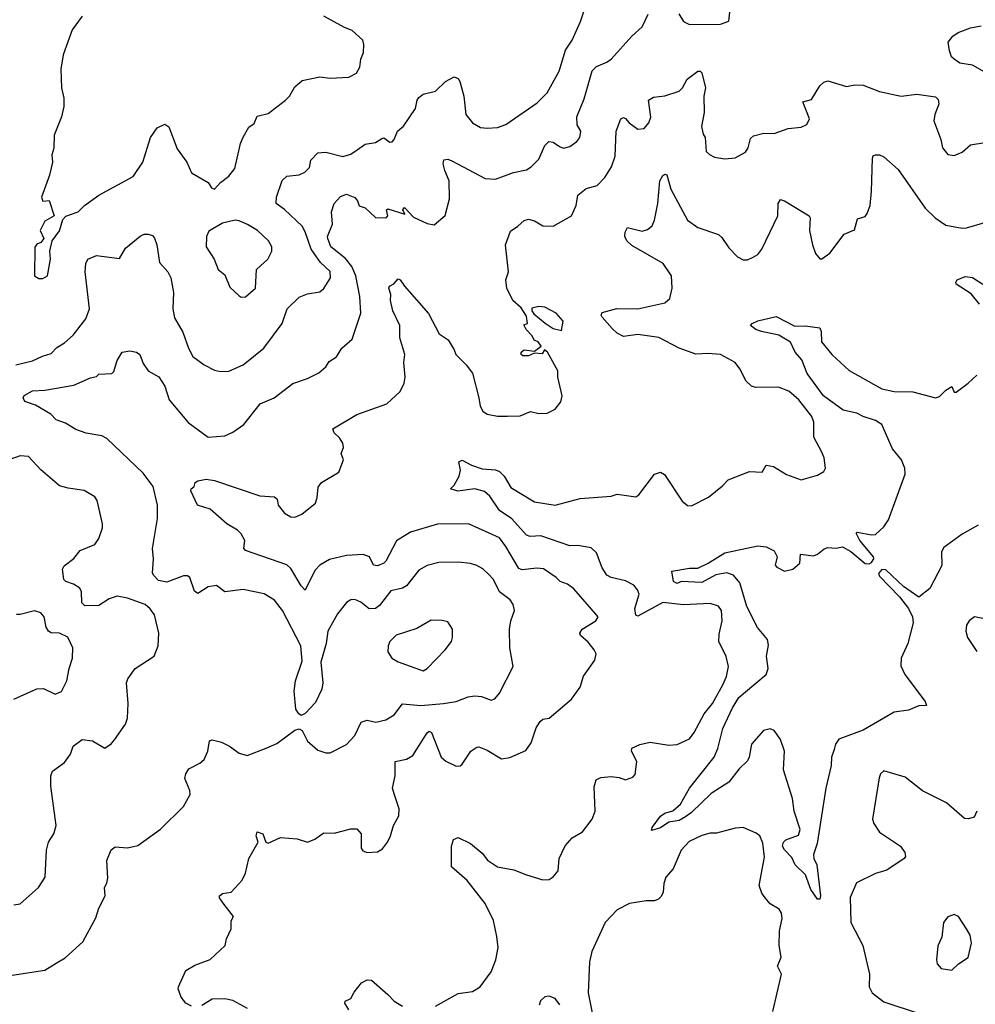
# Model space of a CAD drawing. Extents: x 2057697 to 2160550, y 827490 to 1016834.
# Tile 350 of 509: x 2087003 to 2091628, y 967120 to 971884. Entities that reach past the tile are written whole.
import ezdxf

# ---------------------------------------------------------------- set-up
doc = ezdxf.new("R2010")
doc.units = 0

msp = doc.modelspace()

# ---------------------------------------------------------------- linework, layer by layer
at = {"layer": '0CON20XD'}
for points in [[(2087975, 970181.9), (2088015, 970183.3), (2088084, 970215), (2088185, 970294.4), (2088273.3, 970415), (2088298.1, 970485), (2088355, 970541.9), (2088395, 970558.6), (2088455, 970567.1), (2088475, 970584.2), (2088507.7, 970635), (2088506.2, 970666.2), (2088458.7, 970708.7), (2088413.5, 970773.5), (2088385, 970857.5), (2088369.3, 970885), (2088285, 970966.2), (2088244.6, 970994.6), (2088245.6, 971025), (2088273.1, 971106.9), (2088295, 971126.9), (2088355, 971133.1), (2088383.4, 971146.6), (2088405, 971170), (2088412.5, 971205), (2088445, 971240), (2088485, 971243.2), (2088567.5, 971222.5), (2088605, 971233.5), (2088635.4, 971254.6), (2088675, 971282.9), (2088725, 971290.8), (2088755, 971310), (2088765, 971312), (2088795, 971291.2), (2088805, 971293.8), (2088816, 971305), (2088832, 971345), (2088860.3, 971369.7), (2088919.2, 971455), (2088925.8, 971495), (2088935, 971508), (2088955, 971524.2), (2089015, 971539.2), (2089062.9, 971585), (2089105, 971607.5), (2089125, 971599.2), (2089133.3, 971585), (2089151.8, 971515), (2089162.9, 971425), (2089195, 971386), (2089233.6, 971363.6), (2089265, 971359.4), (2089315, 971362.9), (2089355, 971378.1), (2089507.9, 971482.1), (2089555, 971530), (2089613.6, 971635), (2089645, 971737.5), (2089677.5, 971785), (2089717.1, 971875), (2089755.8, 971995)], [(2090192.4, 971912.4), (2090215, 971875.8), (2090245, 971860.6), (2090395, 971862.9), (2090435, 971876.7), (2090439.3, 971920.7)], [(2087305, 971901.2), (2087256, 971835), (2087212.5, 971715), (2087202, 971645), (2087205.7, 971555), (2087217.1, 971505), (2087215.6, 971464.4), (2087204.4, 971415), (2087170, 971325), (2087167.7, 971262.3), (2087158.8, 971231.2), (2087161.9, 971195), (2087147.6, 971132.4), (2087107.5, 971025), (2087115, 971006.7), (2087145, 971010), (2087170, 970935), (2087125, 970910), (2087102.5, 970865), (2087120, 970825), (2087105, 970806.7), (2087085, 970797.5), (2087076.4, 970783.6), (2087073.8, 970645), (2087095, 970632.5), (2087115, 970632.5)], [(2087115, 970632.5), (2087136.7, 970645), (2087151.2, 970725), (2087148.8, 970765), (2087160, 970815), (2087195, 970862.5), (2087211.7, 970918.3), (2087226.4, 970933.6), (2087285, 970954), (2087316.2, 970985), (2087385, 971035.8), (2087552, 971125), (2087599.2, 971195), (2087635.6, 971315), (2087668.3, 971361.7), (2087705, 971379.2), (2087725, 971366), (2087765, 971260), (2087811.9, 971195), (2087833.5, 971143.5), (2087915, 971096.7), (2087930.7, 971070.7), (2087945, 971063.8), (2087975, 971096.7), (2088015, 971127.5), (2088043.8, 971165), (2088071.4, 971285), (2088085, 971316.7), (2088111.2, 971365), (2088137.6, 971382.4), (2088152.2, 971417.8), (2088205, 971430), (2088290, 971495), (2088308.8, 971515), (2088335, 971560), (2088369.3, 971590.7), (2088455, 971608), (2088505, 971601.2), (2088595, 971606.7), (2088632.5, 971625), (2088648.8, 971655), (2088653.3, 971693.3), (2088666.2, 971725), (2088668.8, 971765), (2088663.3, 971785), (2088612.3, 971832.3), (2088575, 971846.2), (2088475, 971901.2)], [(2087818.1, 969935), (2087915, 969864.4), (2087995, 969871.4), (2088035, 969888), (2088088, 969925), (2088166, 970025), (2088234.6, 970055.4), (2088325, 970124.3), (2088395, 970147.5), (2088451.2, 970175), (2088483.8, 970205), (2088500.3, 970229.7), (2088536.6, 970253.4), (2088562, 970295), (2088612.1, 970337.9), (2088653.5, 970465), (2088649.7, 970545), (2088630, 970645), (2088610.6, 970690.6), (2088579.5, 970729.5), (2088508.1, 970785), (2088494.3, 970825), (2088492.9, 970835), (2088516, 970895), (2088511.1, 970955), (2088524.7, 970995.3), (2088555, 971029.1), (2088585, 971040), (2088625, 971024.2), (2088637.9, 971007.9), (2088645, 970983.3), (2088675, 970973.3), (2088725, 970927.5), (2088776.7, 970925), (2088783.8, 970935), (2088777.5, 970965), (2088785, 970970), (2088866.2, 970943.8), (2088857.5, 970965), (2088865, 970975.8), (2088908.8, 970928.8), (2088975, 970897.5), (2089008.6, 970891.4), (2089062.7, 970937.3), (2089082.4, 971017.6), (2089082.1, 971105), (2089060.4, 971155), (2089053, 971187), (2089055, 971206.2), (2089075, 971209.4), (2089095, 971202.2), (2089255, 971116.5), (2089305, 971112.2), (2089393.3, 971145), (2089455, 971158.5), (2089478.3, 971171.7), (2089515, 971209.2), (2089545, 971275.8), (2089563.8, 971295), (2089585, 971291.1), (2089615, 971270.6), (2089635, 971262.9), (2089665, 971270.6), (2089700, 971295), (2089714, 971315), (2089718, 971345), (2089700.6, 971375), (2089700, 971415), (2089735, 971501.2), (2089773.2, 971636.8), (2089795, 971658.5), (2089845, 971678.9), (2089867.1, 971695), (2089965, 971804.2), (2090015, 971850), (2090045, 971911.2)], [(2091675, 971631.2), (2091615, 971663.8), (2091554, 971674), (2091525, 971693.3), (2091513.3, 971705), (2091503.6, 971733.6), (2091497.5, 971775), (2091520, 971805), (2091545, 971823.3), (2091605, 971845.6), (2091656.7, 971855)], [(2088502.5, 969272.5), (2088455.8, 969245), (2088430.9, 969219.1), (2088385, 969123.3), (2088365, 969144.2), (2088315, 969228.9), (2088296.3, 969246.3), (2088095, 969316), (2088087.1, 969327.1), (2088092.9, 969365), (2088075, 969396.2), (2088056.7, 969415), (2088006, 969445), (2087925, 969516), (2087862.5, 969535), (2087831.2, 969605), (2087833.3, 969615), (2087847.5, 969625), (2087852.5, 969645), (2087865, 969652.5), (2087905, 969661.2), (2087945, 969654.2), (2088165, 969580.8), (2088235.8, 969575.8), (2088248.8, 969565), (2088254.5, 969534.5), (2088285, 969495.8), (2088315, 969478.6), (2088335, 969477.1), (2088368.9, 969491.1), (2088433.8, 969545), (2088443, 969573), (2088447.7, 969622.3), (2088463.3, 969645), (2088546.7, 969695), (2088570, 969755), (2088558.8, 969785), (2088570, 969815), (2088567.5, 969835), (2088551.1, 969861.1), (2088524.3, 969885), (2088518.8, 969905), (2088635, 969974.2), (2088780, 970025), (2088844, 970085), (2088864.3, 970125), (2088868.1, 970155), (2088861.8, 970225), (2088867.3, 970265), (2088842.5, 970345), (2088842.3, 970405), (2088809.1, 970475), (2088798.1, 970525), (2088799.2, 970555), (2088788.8, 970585), (2088792.5, 970595), (2088813.8, 970606.2), (2088835, 970630), (2088845, 970626.2), (2088865.8, 970595), (2088982.2, 970462.2), (2089033.1, 970365), (2089077.1, 970335), (2089105, 970287.5), (2089114, 970265), (2089163.3, 970215), (2089193.6, 970173.6), (2089225.8, 970055), (2089230.8, 970015), (2089245, 969990), (2089265, 969976.2), (2089315, 969965.8), (2089364.1, 969965.9), (2089425, 969968), (2089475, 969988.6), (2089515, 969978.8), (2089555, 969981.2), (2089595, 970000), (2089621.2, 970035), (2089628, 970065), (2089608, 970155), (2089607.5, 970185), (2089557.5, 970275), (2089542.5, 970287.5), (2089531.7, 970268.3), (2089495, 970270), (2089465, 970257.5), (2089438.3, 970258.3), (2089430, 970265), (2089430, 970275), (2089445, 970287.5), (2089495, 970280), (2089527.5, 970305), (2089512.5, 970325), (2089493.6, 970333.6), (2089483.8, 970355), (2089453.8, 970385), (2089442.5, 970407.5), (2089460, 970415), (2089455, 970450), (2089430, 970490), (2089390, 970525), (2089361.2, 970585), (2089356.2, 970625), (2089368, 970665), (2089353.8, 970795), (2089378.3, 970861.7), (2089414.3, 970885.7), (2089445, 970912.5), (2089465, 970918.6), (2089495, 970910.6), (2089535, 970886.9), (2089584.3, 970885.7), (2089674, 970935), (2089696.9, 970985), (2089704, 971035), (2089745, 971067.5), (2089798.1, 971081.9), (2089835, 971121.2), (2089867.4, 971172.6), (2089885.4, 971224.6), (2089889.7, 971345), (2089912, 971405), (2089925, 971411.2), (2089935, 971406.2), (2089952, 971385), (2089995, 971354.4), (2090025, 971357.5), (2090048.1, 971385), (2090057.2, 971412.8), (2090046.2, 971495), (2090070.3, 971509.7), (2090125, 971515.6), (2090195, 971539.4), (2090211.1, 971555), (2090233.5, 971596.5), (2090285, 971636), (2090295.9, 971635.9), (2090305, 971627.5), (2090321.4, 971555), (2090314.2, 971515), (2090315.7, 971435), (2090302.5, 971367.5), (2090311.1, 971331.1), (2090320, 971315), (2090326.1, 971246.1), (2090341.7, 971231.7), (2090365, 971220), (2090415, 971211.2), (2090465, 971216.2), (2090515, 971243.8), (2090529.2, 971265), (2090540, 971310), (2090555, 971322.5), (2090605, 971335.7), (2090655, 971334.4), (2090721.7, 971358.3), (2090785, 971364.2), (2090812.9, 971377.1), (2090825.6, 971405), (2090793.4, 971486.6), (2090835, 971498), (2090875.4, 971564.6), (2090895, 971581.9), (2090915, 971588.1), (2091005, 971561.9), (2091045, 971570), (2091085, 971568.1), (2091165, 971536.9), (2091270, 971515), (2091345, 971524), (2091435, 971511.2), (2091447.7, 971497.7), (2091451.2, 971475), (2091432, 971425), (2091428, 971395), (2091462, 971305), (2091468.8, 971265), (2091495, 971231.4), (2091525, 971227.5), (2091565, 971244), (2091605, 971278.8), (2091675, 971290)], [(2089015, 967110.9), (2089125, 967171.8), (2089195, 967181.8), (2089230.9, 967205), (2089285, 967277.5), (2089307.3, 967335), (2089318.4, 967395), (2089312.8, 967447.2), (2089295.4, 967525), (2089255, 967607.1), (2089169.2, 967719.2), (2089092, 967785), (2089092.5, 967885), (2089102.7, 967917.3), (2089125, 967926.2), (2089185, 967898.1), (2089241.4, 967851.4), (2089266.9, 967816.9), (2089315, 967785.6), (2089395, 967770.8), (2089455, 967745.8), (2089535, 967722.5), (2089565, 967724), (2089585, 967736.2), (2089608.8, 967765), (2089614.3, 967825.7), (2089642.7, 967887.3), (2089676.2, 967925), (2089726.7, 967955), (2089773.9, 968016.1), (2089787.5, 968055), (2089782.7, 968172.7), (2089793.3, 968206.7), (2089815, 968218), (2089865, 968222.5), (2089905, 968218), (2089935, 968206.2), (2089970.7, 968219.3), (2089981.7, 968231.7), (2089989.2, 968295), (2089964.2, 968345), (2089965, 968358.8), (2090005, 968377.1), (2090055, 968387.8), (2090145, 968373.5), (2090185, 968377.1), (2090245, 968404.3), (2090268.1, 968435), (2090315.3, 968524.7), (2090355.5, 968575), (2090405.5, 968665), (2090424.6, 968705.4), (2090433.8, 968755), (2090422.6, 968802.6), (2090386.9, 968875), (2090388.7, 968911.3), (2090403.3, 968975), (2090399.2, 969025), (2090385, 969045.8), (2090345, 969060), (2090215, 969052.2), (2090115, 969064.5), (2089995, 968997.5), (2089985, 969003.3), (2089980.6, 969035), (2090000.8, 969105), (2089993.8, 969125), (2089975, 969147.9), (2089935, 969169.3), (2089865, 969184.7), (2089845, 969197.1), (2089821.5, 969231.5), (2089795, 969304.3), (2089768.8, 969328.8), (2089705, 969340.3), (2089665, 969337.8), (2089525, 969387.5), (2089473.8, 969383.8), (2089455, 969390.4), (2089385, 969469.7), (2089325, 969509.6), (2089278.6, 969578.6), (2089251.9, 969601.9), (2089205, 969614.7), (2089122.8, 969602.8), (2089087.5, 969615), (2089105, 969632.5), (2089130, 969675), (2089136.2, 969705), (2089127.5, 969745), (2089145, 969753.3), (2089189.1, 969729.1), (2089241.6, 969711.6), (2089305, 969705.7), (2089325, 969697.5), (2089346.9, 969675), (2089380.1, 969620.1), (2089495, 969551.8), (2089595, 969534.4), (2089715, 969567.3), (2089865, 969579.2), (2089895, 969588.5), (2089985, 969576.2), (2090000, 969585), (2090075, 969685.8), (2090105, 969695.6), (2090123.3, 969683.3), (2090210, 969555), (2090234.3, 969534.3), (2090255, 969532), (2090336.8, 969573.2), (2090405, 969628), (2090431.8, 969658.2), (2090535, 969697.5), (2090595.8, 969694.2), (2090615, 969728.8), (2090651.7, 969721.7), (2090715, 969684.4), (2090785, 969658), (2090865, 969680), (2090895, 969697.5), (2090903.3, 969715), (2090896, 969765), (2090884.4, 969794.4), (2090847.1, 969865), (2090847, 969937), (2090837.5, 969965), (2090774, 970045), (2090725, 970087.5), (2090675.8, 970105.8), (2090565, 970104), (2090545, 970111.2), (2090518.8, 970135), (2090488.8, 970195), (2090466.2, 970225), (2090395, 970264.4), (2090335, 970269.4), (2090275, 970265.6), (2090195, 970294.6), (2090096.4, 970346.4), (2089995, 970361.8), (2089925, 970351.8), (2089895, 970367.1), (2089869.8, 970389.8), (2089822, 970445), (2089816.7, 970455), (2089821.7, 970468.3), (2089893, 970487), (2089995, 970484.5), (2090125, 970514.3), (2090149.2, 970535), (2090161.4, 970585), (2090157.9, 970645), (2090116.9, 970705), (2089965, 970792.5), (2089940.9, 970815), (2089931.5, 970835), (2089933.2, 970856.8), (2089945, 970879.4), (2090015, 970861.9), (2090041.3, 970868.7), (2090063.6, 970886.4), (2090075.4, 970915), (2090092.2, 970995), (2090101.1, 971105), (2090115, 971130.8), (2090125, 971137.5), (2090135, 971134), (2090154.1, 971064.1), (2090234.7, 970914.7), (2090285, 970878.6), (2090384.3, 970844.3), (2090400.5, 970830.5), (2090435, 970780), (2090477.7, 970737.7), (2090505, 970722), (2090525, 970722), (2090553.3, 970735), (2090575, 970748.8), (2090595, 970773.3), (2090671.9, 970935), (2090674.4, 970995), (2090685, 971013.8), (2090705, 971008.6), (2090824, 970935), (2090829.2, 970925), (2090825.8, 970865), (2090840.8, 970795), (2090855, 970752.5), (2090875, 970727.5), (2090885, 970727.5), (2090923.3, 970755), (2090993.6, 970846.4), (2091042.7, 970867.3), (2091058.5, 970921.5), (2091095, 970932.5), (2091105, 970946.2), (2091118.9, 970985), (2091126.2, 971055), (2091130.8, 971215), (2091134.3, 971225.7), (2091145, 971230), (2091165, 971230.8), (2091185, 971221.4), (2091255, 971159.2), (2091385, 970972.5), (2091434.2, 970925), (2091485, 970889.4), (2091564.2, 970875.8), (2091585, 970877.5), (2091675, 970903.8)], [(2088075, 970542), (2088095, 970543.8), (2088144, 970585), (2088148.8, 970675), (2088203.3, 970725), (2088222.5, 970765), (2088222.5, 970785), (2088206.2, 970815), (2088152.9, 970865), (2088105, 970893.3), (2088065, 970911.2), (2088045, 970913.8), (2087985, 970900), (2087918.8, 970861.2), (2087907.1, 970835), (2087905.8, 970785), (2087944, 970725), (2087963.8, 970675), (2087995, 970650), (2088019.7, 970589.7), (2088065, 970547.5), (2088075, 970542)], [(2086984.7, 970214.7), (2087065, 970232.9), (2087113.1, 970256.9), (2087155, 970269.4), (2087182.6, 970297.4), (2087219.8, 970320.2), (2087262.1, 970357.9), (2087323.2, 970436.8), (2087341.2, 970485), (2087319.2, 970665), (2087322.2, 970705), (2087332.9, 970725), (2087375, 970742.9), (2087485, 970728.8), (2087515, 970779.2), (2087585, 970836.2), (2087605, 970846.2), (2087625, 970846.7), (2087645, 970840), (2087655, 970826.7), (2087666.5, 970795), (2087678.9, 970708.9), (2087719.4, 970665), (2087733.5, 970635), (2087747.1, 970565), (2087744.7, 970484.7), (2087752.4, 970442.4), (2087792.6, 970372.6), (2087819.4, 970295), (2087840, 970255), (2087895, 970214.4), (2087945, 970188.1), (2087975, 970181.9)], [(2091648.3, 970508.3), (2091607.4, 970557.4), (2091536.2, 970605), (2091533.3, 970615), (2091540, 970625), (2091578.6, 970641.4), (2091615, 970636.9), (2091665, 970604.4)], [(2089625, 970380), (2089632.5, 970425), (2089600, 970465), (2089545, 970492.9), (2089515, 970495.8), (2089482, 970488), (2089481.2, 970475), (2089491.1, 970461.1), (2089545.9, 970415.9), (2089585, 970390), (2089625, 970380)], [(2091641.2, 969438.8), (2091565, 969394.6), (2091475, 969330), (2091465, 969310), (2091466, 969244), (2091408.2, 969131.7), (2091355, 969089.6), (2091281, 969141), (2091195, 969221.6), (2091175, 969223.4), (2091159.5, 969205), (2091165, 969191.2), (2091261.5, 969091.5), (2091304.7, 969035), (2091324.6, 968995), (2091327.1, 968965), (2091300.8, 968865), (2091268.9, 968795), (2091267.9, 968757.9), (2091286.4, 968716.4), (2091386, 968585), (2091392.5, 968565), (2091355, 968563.8), (2091305, 968543.3), (2091235, 968533.3), (2091085, 968446), (2090967.7, 968402.3), (2090950.9, 968379.1), (2090945, 968352.5), (2090932.7, 968315), (2090930.4, 968275), (2090905.4, 968165), (2090861.9, 967898.1), (2090845.4, 967845), (2090846.2, 967825), (2090861.1, 967795), (2090879.5, 967645), (2090875, 967628.8), (2090865, 967628), (2090832, 967675), (2090805.8, 967745.8), (2090755.8, 967795), (2090740, 967830), (2090705, 967866.5), (2090695.4, 967885), (2090700, 967905), (2090710.8, 967915), (2090772, 967938), (2090780.3, 967965), (2090751.9, 968055), (2090743.7, 968115), (2090699.6, 968255), (2090703.8, 968345), (2090685, 968401.4), (2090667.6, 968427.6), (2090654.6, 968444.6), (2090635, 968453.5), (2090603.1, 968445), (2090545, 968378.6), (2090533.9, 968316.1), (2090525, 968297.5), (2090485, 968259.3), (2090434.6, 968195), (2090349.6, 968140.4), (2090255, 968047.5), (2090225, 968026.5), (2090195, 968008.6), (2090145, 968001.2), (2090105, 967974.2), (2090060.7, 967960.7), (2090064.3, 967975), (2090105, 968030.4), (2090125, 968044.5), (2090164.5, 968055.5), (2090201.1, 968088.9), (2090244, 968165), (2090363.5, 968316.5), (2090382.1, 968357.9), (2090406.2, 968455), (2090452.4, 968555), (2090484.1, 968605), (2090515, 968631.1), (2090615.7, 968715), (2090625.8, 968745), (2090617.9, 968805), (2090627.4, 968857.4), (2090622.2, 968885), (2090573.4, 968943.4), (2090522.7, 969045), (2090489.1, 969159.1), (2090457.2, 969197.2), (2090425, 969207.3), (2090372.7, 969197.3), (2090305, 969161.5), (2090205, 969166), (2090185, 969156.2), (2090166.7, 969165), (2090160, 969215), (2090245, 969230.8), (2090285, 969230.8), (2090335, 969254.5), (2090415, 969305.3), (2090575, 969338), (2090615, 969333.6), (2090655, 969314.7), (2090669.4, 969285), (2090659.2, 969245), (2090666.7, 969235), (2090705, 969215.8), (2090745, 969226.2), (2090778.8, 969255), (2090781.8, 969298.2), (2090845, 969290.6), (2090865, 969297.5), (2090896, 969324), (2090915, 969330.9), (2090952.7, 969327.3), (2090985, 969333.3), (2091025, 969311.2), (2091095, 969252.2), (2091115, 969251.7), (2091125, 969258.4), (2091136.5, 969275), (2091134.7, 969285), (2091069.4, 969365), (2091050.9, 969399.1), (2091056.1, 969403.9), (2091125, 969391.7), (2091145, 969393.5), (2091185, 969430), (2091208.1, 969465), (2091289.3, 969685), (2091286.2, 969715), (2091270.8, 969755), (2091227.6, 969807.6), (2091175, 969926.2), (2091145.6, 969945), (2091085, 969964.7), (2091055, 969981), (2090988, 969995), (2090893.6, 970063.6), (2090815, 970172.9), (2090787.8, 970237.8), (2090756.7, 970275), (2090733.3, 970323.3), (2090677.9, 970357.9), (2090593.8, 970375), (2090566.2, 970385), (2090540, 970405), (2090547.5, 970415), (2090575, 970428), (2090665, 970448.8), (2090755, 970401.5), (2090805, 970402.9), (2090875, 970394), (2090882.5, 970375), (2090884.4, 970325), (2090934.3, 970264.3), (2091017.6, 970187.6), (2091175, 970098), (2091235, 970085.4), (2091325, 970083.1), (2091435, 970054.3), (2091455, 970061.4), (2091485, 970091.9), (2091515, 970110), (2091525, 970082.5), (2091535, 970082.5), (2091594.3, 970125.7), (2091636, 970165)], [(2086945, 967257.5), (2087125, 967284.3), (2087179.3, 967319.3), (2087223.3, 967345), (2087307.8, 967422.2), (2087371.7, 967538.3), (2087386, 967585), (2087415.8, 967645), (2087412.9, 967685), (2087425, 967706.7), (2087429.3, 967730.7), (2087424.4, 967815), (2087445, 967866.7), (2087465, 967881.2), (2087525, 967876.9), (2087575, 967887.5), (2087685, 967966.7), (2087795, 968076.7), (2087828, 968135), (2087826, 968155), (2087801.7, 968211.7), (2087806.2, 968235), (2087821.2, 968258.8), (2087875, 968286), (2087896, 968305), (2087912.9, 968345), (2087921.2, 968395), (2087935, 968399.2), (2087978.7, 968388.7), (2088018.7, 968368.7), (2088064.3, 968334.3), (2088104.2, 968324.2), (2088195, 968358.8), (2088247.6, 968382.4), (2088335, 968446.2), (2088355, 968453.3), (2088370, 968445), (2088395, 968393.3), (2088445, 968350), (2088485, 968336.2), (2088505, 968336.7), (2088585, 968376.7), (2088625, 968420), (2088655, 968485.8), (2088685, 968494.3), (2088725.8, 968485.8), (2088775, 968497.1), (2088815, 968520.8), (2088855.4, 968574.6), (2088945, 968566.1), (2089054.6, 968575.4), (2089115, 968584.4), (2089172.8, 968607.2), (2089205, 968612.5), (2089238.6, 968608.6), (2089285, 968591.5), (2089302.8, 968597.2), (2089325, 968626), (2089391.9, 968755), (2089374.4, 968845), (2089374.2, 968935), (2089380, 968975), (2089397.5, 969025), (2089391.2, 969055), (2089376.6, 969076.6), (2089325.4, 969115.4), (2089295.5, 969175), (2089271.9, 969201.9), (2089245, 969226.5), (2089215, 969242.7), (2089185, 969252.9), (2089125, 969260), (2089032.1, 969257.9), (2088975, 969243.6), (2088935, 969220), (2088875, 969144.4), (2088855, 969133.5), (2088799.8, 969120.2), (2088745, 969050), (2088725, 969034.4), (2088695, 969032.9), (2088654.2, 969065), (2088625, 969078.1), (2088605, 969076.5), (2088585, 969064.4), (2088541.3, 969008.7), (2088494.5, 968925), (2088486.7, 968865), (2088460.6, 968775), (2088469.2, 968675), (2088464.3, 968645), (2088435, 968580), (2088385, 968526.7), (2088365, 968517.5), (2088353.3, 968525), (2088338.8, 968548.8), (2088330.5, 968635), (2088338.1, 968685), (2088369.4, 968780.6), (2088363.2, 968855), (2088275.4, 969025), (2088235.8, 969075), (2088185.4, 969105.4), (2088085, 969127.8), (2087995, 969115.6), (2087955, 969147.1), (2087915, 969140.6), (2087865, 969108), (2087849.1, 969119.1), (2087825.6, 969185.6), (2087815, 969193.8), (2087795, 969193.8), (2087715, 969163.3), (2087675, 969171.4), (2087651.2, 969195), (2087646.1, 969206.1), (2087650.5, 969275), (2087645.5, 969325.5), (2087668.9, 969471.1), (2087669.4, 969535), (2087649.2, 969625), (2087600.8, 969690.8), (2087425, 969858.5), (2087400.2, 969870.2), (2087325, 969883.3), (2087275, 969900.6), (2087225, 969932.2), (2087178.7, 969948.7), (2087153.3, 969975), (2087079.5, 970019.5), (2087027, 970037), (2087019.2, 970055), (2087025, 970066.2), (2087065, 970088.6), (2087125, 970091.9), (2087264.5, 970115.5), (2087345, 970152), (2087375, 970157.5), (2087385, 970168.8), (2087447.9, 970172.1), (2087457.9, 970182.1), (2087474, 970235), (2087498.8, 970275), (2087535, 970281.8), (2087568.8, 970275), (2087583.8, 970265), (2087600.5, 970220.5), (2087625, 970186), (2087676.7, 970156.7), (2087705, 970111.2), (2087726.9, 970045), (2087818.1, 969935)], [(2086975, 967601.4), (2087005, 967606), (2087093.8, 967685), (2087126.2, 967735), (2087133.1, 967865), (2087141.4, 967905), (2087167.5, 967945), (2087178.9, 967985), (2087153.8, 968175), (2087153.8, 968225), (2087162.1, 968247.9), (2087219.7, 968290.3), (2087249.3, 968330.7), (2087261.2, 968368.8), (2087305, 968401.2), (2087355, 968394), (2087415, 968360), (2087445, 968380), (2087461.1, 968398.9), (2087514, 968475), (2087524, 968505), (2087528, 968575), (2087520, 968675), (2087526, 968695), (2087562, 968745), (2087653.8, 968805), (2087672.9, 968855), (2087676.7, 968915), (2087655, 969004), (2087633.9, 969033.9), (2087609.2, 969055), (2087525, 969084.6), (2087475, 969095.3), (2087435, 969081.2), (2087385, 969050), (2087318.1, 969048.1), (2087303.1, 969063.1), (2087301.9, 969115), (2087293.4, 969133.4), (2087263.6, 969153.6), (2087225.5, 969165.5), (2087217.1, 969175), (2087210, 969225), (2087218.3, 969241.7), (2087265, 969277.1), (2087295, 969315.7), (2087366, 969345), (2087385.4, 969374.6), (2087403.3, 969425), (2087403.3, 969445), (2087377, 969557), (2087366.2, 969575), (2087315, 969606), (2087236.8, 969616.8), (2087195, 969629.2), (2087105, 969706.2), (2087045, 969771.2), (2087005, 969774.4), (2086955, 969756.7)], [(2087835, 967111.2), (2087807.5, 967125), (2087783.8, 967155), (2087770, 967195), (2087772, 967205), (2087807, 967283), (2087850.7, 967309.3), (2087925, 967336.7), (2087997.5, 967405), (2088003.6, 967436.4), (2088026.2, 967485), (2088027, 967523), (2088037.5, 967545), (2087992, 967602), (2087970, 967635), (2087970, 967645), (2087985, 967655.5), (2088026.9, 967663.1), (2088079.7, 967720.3), (2088096.2, 967755), (2088112.5, 967825), (2088156.2, 967905), (2088147.5, 967935), (2088152.5, 967955), (2088178.8, 967945), (2088193.9, 967903.9), (2088205, 967900), (2088265, 967926.7), (2088345, 967920), (2088395, 967904), (2088430.7, 967919.3), (2088475, 967948.8), (2088525, 967948), (2088605, 967969.2), (2088635, 967968.8), (2088656.2, 967945), (2088656.1, 967876.1), (2088663, 967863), (2088685, 967854), (2088735, 967857.5), (2088758, 967872), (2088782.5, 967905), (2088798, 967935), (2088811.2, 967985), (2088838.3, 968031.7), (2088840, 968065), (2088815, 968138.8), (2088807.8, 968165), (2088820, 968225), (2088820, 968295), (2088875, 968306.7), (2088905, 968324.4), (2088975, 968434.2), (2088985, 968441.4), (2088996.4, 968435), (2089042.2, 968315), (2089065, 968295.7), (2089115, 968272.9), (2089135, 968274), (2089145, 968281.2), (2089185.8, 968345), (2089215, 968364.2), (2089225.6, 968365.6), (2089265, 968349.2), (2089335, 968308), (2089375, 968313.8), (2089452.7, 968347.3), (2089478.8, 968385), (2089502.7, 968457.3), (2089521.2, 968488.8), (2089535, 968498.8), (2089565.7, 968504.3), (2089673.1, 968596.9), (2089715.5, 968654.5), (2089731.7, 968708.3), (2089786.7, 968785), (2089793.3, 968815), (2089783.8, 968835), (2089755, 968872.9), (2089717.5, 968905), (2089714.3, 968915), (2089725.7, 968935), (2089792, 968975), (2089802, 968995), (2089685, 969130.8), (2089655, 969152.9), (2089618.8, 969165), (2089600, 969185), (2089537.6, 969227.6), (2089505, 969230), (2089435, 969222.2), (2089418.5, 969228.5), (2089355.7, 969335.7), (2089325, 969376.5), (2089175, 969444.3), (2089025, 969443.1), (2088895, 969404.3), (2088827, 969363), (2088774.6, 969265), (2088765, 969254.6), (2088735, 969242.1), (2088715, 969244.2), (2088695.3, 969285.3), (2088665, 969297.1), (2088585, 969292.1), (2088502.5, 969272.5)], [(2086975, 968596.4), (2087085, 968646.5), (2087117.9, 968647.9), (2087175, 968621.2), (2087205, 968633.8), (2087230.8, 968685), (2087241.4, 968745), (2087258.9, 968795), (2087260, 968845), (2087235, 968897.1), (2087195, 968915.5), (2087155, 968918.1), (2087142.5, 968925), (2087131.5, 968945), (2087120.5, 968995), (2087104.6, 969014.6), (2087075, 969024.6), (2087005, 969006.5), (2086986.7, 969006.7)], [(2088955, 968734.2), (2088975, 968744), (2089062.5, 968835), (2089092, 968875), (2089098, 968895), (2089097.5, 968935), (2089075, 968970), (2089047.7, 968977.7), (2088995, 968978.8), (2088925, 968938.5), (2088825, 968905.6), (2088794.2, 968875), (2088786, 968855), (2088784, 968825), (2088804.1, 968794.1), (2088835, 968777.5), (2088955, 968734.2)], [(2091665, 968986.7), (2091625, 968994.3), (2091598, 968975), (2091585.8, 968955), (2091582.9, 968925), (2091590, 968895), (2091635, 968827.5)], [(2091635.8, 968055), (2091623.3, 968025), (2091595, 968016.9), (2091575, 968019.4), (2091488.8, 968095), (2091373, 968153), (2091288.7, 968218.7), (2091185, 968248.8), (2091170, 968235), (2091162, 968215), (2091131.2, 968015), (2091136.2, 967995), (2091165, 967952), (2091265.4, 967885.4), (2091287.5, 967855), (2091290, 967835), (2091284, 967825), (2091200.5, 967769.5), (2091145, 967752.9), (2091053, 967707), (2091023, 967637), (2091025.6, 967515), (2091083.6, 967403.6), (2091115.6, 967265), (2091114.4, 967205), (2091129.4, 967175), (2091185, 967132.2), (2091356.7, 967075)], [(2090647.8, 967085), (2090690.6, 967265), (2090670.8, 967305), (2090688.1, 967348.1), (2090678.9, 967405), (2090680, 967475), (2090692.5, 967535), (2090690.5, 967560.5), (2090679.5, 967579.5), (2090635, 967606.2), (2090611.2, 967635), (2090595, 967657.5), (2090581.4, 967695), (2090607.4, 967832.6), (2090599.7, 967899.7), (2090584.4, 967934.4), (2090567.9, 967947.9), (2090505, 967975.8), (2090465, 967971.4), (2090375, 967948.2), (2090345, 967947.5), (2090305, 967936.5), (2090242.7, 967907.3), (2090204.4, 967865), (2090166.2, 967775), (2090130, 967735), (2090120.8, 967705), (2090117.9, 967662.1), (2090107.9, 967642.1), (2090095, 967628.8), (2090075, 967620.8), (2090035, 967621.1), (2089955, 967607.1), (2089895, 967576.4), (2089836.6, 967515), (2089771.2, 967375), (2089760.9, 967325), (2089753.9, 967175), (2089778.9, 967055)], [(2091515, 967284.3), (2091546.2, 967315), (2091593.6, 967346.4), (2091610, 967415), (2091603.8, 967455), (2091585.7, 967485.7), (2091546.2, 967545), (2091525, 967553.8), (2091495, 967542.5), (2091473.6, 967515), (2091465.6, 967444.4), (2091446.6, 967403.4), (2091440, 967335), (2091444, 967315), (2091463.3, 967293.3), (2091515, 967284.3)], [(2088595, 967093.8), (2088576.7, 967125), (2088577.5, 967135), (2088605, 967147.5), (2088621.2, 967178.8), (2088657, 967223), (2088685, 967237.5), (2088705, 967236.7), (2088785, 967168), (2088814.5, 967134.5), (2088855, 967111.4)], [(2089617.3, 967117.3), (2089595, 967147.5), (2089565, 967158.9), (2089545, 967155.4), (2089523.6, 967136.4), (2089516.7, 967115)], [(2088105, 967100), (2088035, 967138.1), (2087995, 967146.9), (2087935, 967144), (2087883.6, 967113.6)]]:
    msp.add_lwpolyline(points, dxfattribs=at)

doc.saveas('drawing.dxf')
